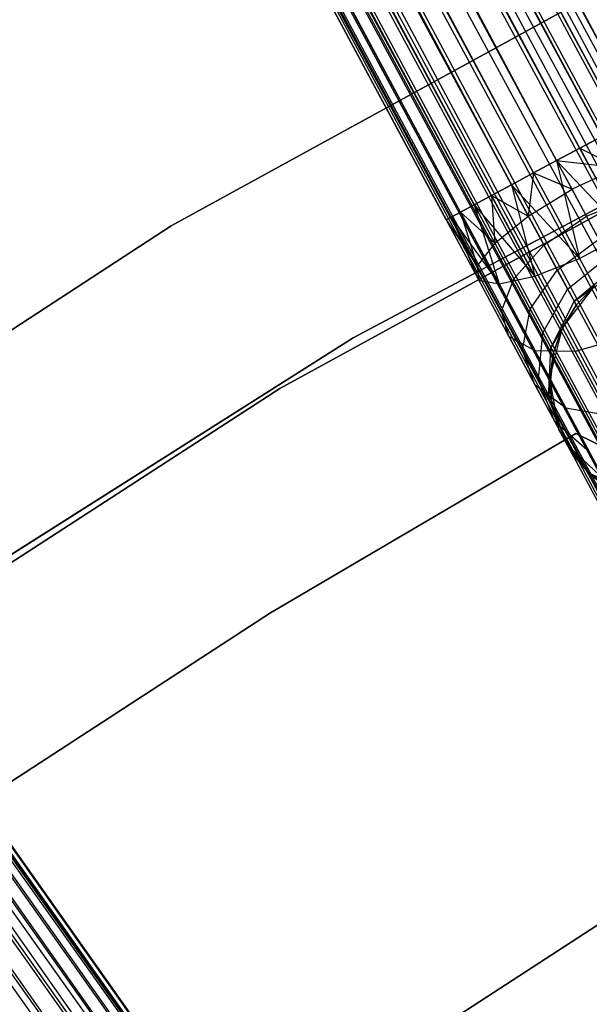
# Model space of a CAD drawing. Extents: x -189 to 189, y -189 to 189.
# Tile 258 of 591: x -33.8 to -29.28, y 48.3 to 56.12. Entities that reach past the tile are written whole.
import ezdxf

# ---------------------------------------------------------------- set-up
doc = ezdxf.new("R2010")
doc.units = 0
doc.header["$LTSCALE"] = 25.4
doc.layers.get('0').update_dxf_attribs({"linetype": 'CONTINUOUS'})

# ---------------------------------------------------------------- blocks, each defined once
blk = doc.blocks.new('CAMELEON-KENAI-C-12244_STL')
at = {"color": 0}
for p, q in [((-79.0514, 148.7732, -10.1691), (-19.8004, 38.4338, -10.1691)), ((-79.0514, 148.7732, -10.1691), (-19.8004, 38.4338, -10.1691)), ((-19.9373, 38.3603, -8.691), (-78.9431, 148.8314, -9)), ((-19.9373, 38.3603, -8.691), (-78.9431, 148.8314, -9)), ((-79.1883, 148.6997, -8.691), (-19.9373, 38.3603, -8.691)), ((-20.2719, 38.1806, -8.5219), (-79.1883, 148.6997, -8.691)), ((-20.2719, 38.1806, -8.5219), (-79.1883, 148.6997, -8.691)), ((-20.0968, 38.2747, -8.5864), (-79.1883, 148.6997, -8.691)), ((-20.0968, 38.2747, -8.5864), (-79.1883, 148.6997, -8.691)), ((-79.1883, 148.6997, -8.691), (-19.9373, 38.3603, -8.691)), ((-79.3478, 148.6141, -10.4135), (-20.0968, 38.2747, -10.4135)), ((-79.3478, 148.6141, -10.4135), (-20.0968, 38.2747, -10.4135)), ((-79.3478, 148.6141, -10.4135), (-19.9373, 38.3603, -10.309)), ((-79.3478, 148.6141, -10.4135), (-19.9373, 38.3603, -10.309)), ((-79.3478, 148.6141, -10.4135), (-19.8004, 38.4338, -10.1691)), ((-79.3478, 148.6141, -10.4135), (-19.8004, 38.4338, -10.1691)), ((-20.2719, 38.1806, -8.5219), (-79.5229, 148.52, -8.5219)), ((-20.2719, 38.1806, -8.5219), (-79.5229, 148.52, -8.5219)), ((-20.0968, 38.2747, -10.4135), (-79.7061, 148.4217, -10.5)), ((-20.4551, 38.0822, -8.5), (-79.7061, 148.4217, -8.5)), ((-20.4551, 38.0822, -8.5), (-79.7061, 148.4217, -8.5)), ((-20.2719, 38.1806, -10.4781), (-79.7061, 148.4217, -10.5)), ((-20.0968, 38.2747, -10.4135), (-79.7061, 148.4217, -10.5)), ((-20.2719, 38.1806, -10.4781), (-79.7061, 148.4217, -10.5)), ((-20.4551, 38.0822, -10.5), (-79.7061, 148.4217, -10.5)), ((-20.4551, 38.0822, -10.5), (-79.7061, 148.4217, -10.5)), ((-79.8893, 148.3233, -8.5219), (-20.6383, 37.9839, -8.5219)), ((-20.9729, 37.8042, -8.691), (-79.8893, 148.3233, -8.5219)), ((-20.9729, 37.8042, -8.691), (-79.8893, 148.3233, -8.5219)), ((-20.8134, 37.8898, -8.5864), (-79.8893, 148.3233, -8.5219)), ((-20.8134, 37.8898, -8.5864), (-79.8893, 148.3233, -8.5219)), ((-79.8893, 148.3233, -8.5219), (-20.6383, 37.9839, -8.5219)), ((-80.0645, 148.2292, -10.4135), (-20.9729, 37.8042, -10.309)), ((-80.0645, 148.2292, -10.4135), (-20.9729, 37.8042, -10.309)), ((-80.0645, 148.2292, -10.4135), (-20.8134, 37.8898, -10.4135)), ((-20.4551, 38.0822, -10.5), (-80.0645, 148.2292, -10.4135)), ((-20.4551, 38.0822, -10.5), (-80.0645, 148.2292, -10.4135)), ((-20.6383, 37.9839, -10.4781), (-80.0645, 148.2292, -10.4135)), ((-20.6383, 37.9839, -10.4781), (-80.0645, 148.2292, -10.4135)), ((-80.0645, 148.2292, -10.4135), (-20.8134, 37.8898, -10.4135)), ((-21.1098, 37.7307, -8.8309), (-80.224, 148.1436, -8.691)), ((-21.1098, 37.7307, -8.8309), (-80.224, 148.1436, -8.691)), ((-20.9729, 37.8042, -8.691), (-80.224, 148.1436, -8.691)), ((-20.9729, 37.8042, -8.691), (-80.224, 148.1436, -8.691)), ((-80.3608, 148.0701, -10.1691), (-21.1098, 37.7307, -10.1691)), ((-80.3608, 148.0701, -10.1691), (-21.1098, 37.7307, -10.1691)), ((-80.3608, 148.0701, -10.1691), (-20.9729, 37.8042, -10.309)), ((-80.3608, 148.0701, -10.1691), (-20.9729, 37.8042, -10.309)), ((-21.2181, 37.6725, -9), (-80.4691, 148.0119, -9)), ((-80.4691, 148.0119, -9), (-21.293, 37.6323, -9.191)), ((-21.2181, 37.6725, -9), (-80.4691, 148.0119, -9)), ((-21.1098, 37.7307, -8.8309), (-80.4691, 148.0119, -9)), ((-21.1098, 37.7307, -8.8309), (-80.4691, 148.0119, -9)), ((-80.4691, 148.0119, -9), (-21.293, 37.6323, -9.191)), ((-80.4691, 148.0119, -9), (-21.3313, 37.6117, -9.3955)), ((-80.4691, 148.0119, -9), (-21.3313, 37.6117, -9.3955)), ((-80.5823, 147.9512, -9.3955), (-21.3313, 37.6117, -9.3955)), ((-80.5823, 147.9512, -9.3955), (-21.3313, 37.6117, -9.6045)), ((-80.5823, 147.9512, -9.3955), (-21.3313, 37.6117, -9.3955)), ((-80.5823, 147.9512, -9.3955), (-21.3313, 37.6117, -9.6045)), ((-80.5823, 147.9512, -9.3955), (-21.293, 37.6323, -9.809)), ((-80.5823, 147.9512, -9.3955), (-21.293, 37.6323, -9.809)), ((-80.544, 147.9717, -9.809), (-21.293, 37.6323, -9.809)), ((-80.544, 147.9717, -9.809), (-21.293, 37.6323, -9.809)), ((-80.544, 147.9717, -9.809), (-21.2181, 37.6725, -10)), ((-80.544, 147.9717, -9.809), (-21.2181, 37.6725, -10)), ((-80.544, 147.9717, -9.809), (-21.1098, 37.7307, -10.1691)), ((-80.544, 147.9717, -9.809), (-21.1098, 37.7307, -10.1691)), ((-28.8838, 55.3493, -160.1691), (-75.3041, 142.0547, -160)), ((-28.8838, 55.3493, -160.1691), (-75.3041, 142.0547, -160)), ((-28.8838, 55.3493, -158.8309), (-75.2292, 142.0949, -159.191)), ((-28.8838, 55.3493, -158.8309), (-75.2292, 142.0949, -159.191)), ((-29.1802, 55.1901, -158.5865), (-75.4124, 141.9965, -158.8309)), ((-29.0207, 55.2758, -158.691), (-75.4124, 141.9965, -158.8309)), ((-29.1802, 55.1901, -158.5865), (-75.4124, 141.9965, -158.8309)), ((-29.0207, 55.2758, -158.691), (-75.4124, 141.9965, -158.8309)), ((-28.8838, 55.3493, -158.8309), (-75.4124, 141.9965, -158.8309)), ((-28.8838, 55.3493, -158.8309), (-75.4124, 141.9965, -158.8309)), ((-28.8838, 55.3493, -160.1691), (-75.5493, 141.923, -160.309)), ((-29.0207, 55.2758, -160.309), (-75.5493, 141.923, -160.309)), ((-28.8838, 55.3493, -160.1691), (-75.5493, 141.923, -160.309)), ((-29.0207, 55.2758, -160.309), (-75.5493, 141.923, -160.309)), ((-29.1802, 55.1901, -160.4135), (-75.5493, 141.923, -160.309)), ((-29.1802, 55.1901, -160.4135), (-75.5493, 141.923, -160.309)), ((-29.5385, 54.9977, -158.5), (-75.7088, 141.8374, -158.5865)), ((-29.3553, 55.096, -158.5219), (-75.7088, 141.8374, -158.5865)), ((-29.5385, 54.9977, -158.5), (-75.7088, 141.8374, -158.5865)), ((-29.3553, 55.096, -158.5219), (-75.7088, 141.8374, -158.5865)), ((-29.1802, 55.1901, -158.5865), (-75.7088, 141.8374, -158.5865)), ((-29.1802, 55.1901, -158.5865), (-75.7088, 141.8374, -158.5865)), ((-29.1802, 55.1901, -160.4135), (-75.8839, 141.7433, -160.4781)), ((-29.1802, 55.1901, -160.4135), (-75.8839, 141.7433, -160.4781)), ((-29.3553, 55.096, -160.4781), (-75.8839, 141.7433, -160.4781)), ((-29.3553, 55.096, -160.4781), (-75.8839, 141.7433, -160.4781)), ((-76.0671, 141.645, -158.5), (-29.5385, 54.9977, -158.5)), ((-29.5385, 54.9977, -160.5), (-76.0671, 141.645, -160.5)), ((-29.5385, 54.9977, -160.5), (-76.0671, 141.645, -160.5)), ((-29.8968, 54.8053, -158.5865), (-76.0671, 141.645, -158.5)), ((-29.8968, 54.8053, -158.5865), (-76.0671, 141.645, -158.5)), ((-29.7217, 54.8993, -158.5219), (-76.0671, 141.645, -158.5)), ((-29.7217, 54.8993, -158.5219), (-76.0671, 141.645, -158.5)), ((-76.0671, 141.645, -158.5), (-29.5385, 54.9977, -158.5)), ((-29.7217, 54.8993, -160.4781), (-76.2503, 141.5466, -160.4781)), ((-29.7217, 54.8993, -160.4781), (-76.2503, 141.5466, -160.4781)), ((-29.8968, 54.8053, -160.4135), (-76.2503, 141.5466, -160.4781)), ((-29.8968, 54.8053, -160.4135), (-76.2503, 141.5466, -160.4781)), ((-30.1932, 54.6461, -158.8309), (-76.4254, 141.4525, -158.5865)), ((-30.0563, 54.7196, -158.691), (-76.4254, 141.4525, -158.5865)), ((-30.1932, 54.6461, -158.8309), (-76.4254, 141.4525, -158.5865)), ((-30.0563, 54.7196, -158.691), (-76.4254, 141.4525, -158.5865)), ((-29.8968, 54.8053, -158.5865), (-76.4254, 141.4525, -158.5865)), ((-29.8968, 54.8053, -158.5865), (-76.4254, 141.4525, -158.5865)), ((-29.8968, 54.8053, -160.4135), (-76.585, 141.3669, -160.309)), ((-30.0563, 54.7196, -160.309), (-76.585, 141.3669, -160.309)), ((-29.8968, 54.8053, -160.4135), (-76.585, 141.3669, -160.309)), ((-30.0563, 54.7196, -160.309), (-76.585, 141.3669, -160.309)), ((-30.1932, 54.6461, -160.1691), (-76.585, 141.3669, -160.309)), ((-30.1932, 54.6461, -160.1691), (-76.585, 141.3669, -160.309)), ((-30.3764, 54.5477, -159.191), (-76.7218, 141.2934, -158.8309)), ((-30.3015, 54.588, -159), (-76.7218, 141.2934, -158.8309)), ((-30.3764, 54.5477, -159.191), (-76.7218, 141.2934, -158.8309)), ((-30.3015, 54.588, -159), (-76.7218, 141.2934, -158.8309)), ((-30.1932, 54.6461, -158.8309), (-76.7218, 141.2934, -158.8309)), ((-30.1932, 54.6461, -158.8309), (-76.7218, 141.2934, -158.8309)), ((-30.4147, 54.5272, -159.6045), (-76.905, 141.195, -159.191)), ((-30.4147, 54.5272, -159.6045), (-76.905, 141.195, -159.191)), ((-30.4147, 54.5272, -159.3955), (-76.905, 141.195, -159.191)), ((-30.4147, 54.5272, -159.3955), (-76.905, 141.195, -159.191)), ((-30.3764, 54.5477, -159.191), (-76.905, 141.195, -159.191)), ((-30.3764, 54.5477, -159.191), (-76.905, 141.195, -159.191)), ((-30.1932, 54.6461, -160.1691), (-76.8301, 141.2353, -160)), ((-30.3015, 54.588, -160), (-76.8301, 141.2353, -160)), ((-30.1932, 54.6461, -160.1691), (-76.8301, 141.2353, -160)), ((-30.3015, 54.588, -160), (-76.8301, 141.2353, -160)), ((-30.3764, 54.5477, -159.809), (-76.8301, 141.2353, -160)), ((-30.3764, 54.5477, -159.809), (-76.8301, 141.2353, -160)), ((-30.3764, 54.5477, -159.809), (-76.9433, 141.1745, -159.6045)), ((-30.3764, 54.5477, -159.809), (-76.9433, 141.1745, -159.6045)), ((-30.4147, 54.5272, -159.6045), (-76.9433, 141.1745, -159.6045)), ((-30.4147, 54.5272, -159.6045), (-76.9433, 141.1745, -159.6045)), ((-96.5657, 138.0493, -9.809), (-24.1688, 35.8526, -9.6045)), ((-96.5657, 138.0493, -9.809), (-24.1688, 35.8526, -9.3955)), ((-96.5657, 138.0493, -9.809), (-24.2043, 35.8275, -9.809)), ((-96.5657, 138.0493, -9.809), (-24.2043, 35.8275, -9.809)), ((-96.5657, 138.0493, -9.809), (-24.1688, 35.8526, -9.6045)), ((-96.5657, 138.0493, -9.809), (-24.1688, 35.8526, -9.3955)), ((-96.5302, 138.0744, -9.3955), (-24.1688, 35.8526, -9.3955)), ((-96.5302, 138.0744, -9.3955), (-24.1688, 35.8526, -9.3955)), ((-96.5302, 138.0744, -9.3955), (-24.2043, 35.8275, -9.191)), ((-96.5302, 138.0744, -9.3955), (-24.2043, 35.8275, -9.191)), ((-96.6351, 138.0002, -9), (-24.2043, 35.8275, -9.191)), ((-96.6351, 138.0002, -9), (-24.2043, 35.8275, -9.191)), ((-96.6351, 138.0002, -9), (-24.2737, 35.7783, -9)), ((-24.5008, 35.6176, -8.691), (-96.6351, 138.0002, -9)), ((-24.5008, 35.6176, -8.691), (-96.6351, 138.0002, -9)), ((-24.374, 35.7073, -8.8309), (-96.6351, 138.0002, -9)), ((-24.374, 35.7073, -8.8309), (-96.6351, 138.0002, -9)), ((-96.6351, 138.0002, -9), (-24.2737, 35.7783, -9)), ((-96.7354, 137.9292, -10.1691), (-24.374, 35.7073, -10.1691)), ((-96.7354, 137.9292, -10.1691), (-24.374, 35.7073, -10.1691)), ((-96.7354, 137.9292, -10.1691), (-24.2737, 35.7783, -10)), ((-96.7354, 137.9292, -10.1691), (-24.2737, 35.7783, -10)), ((-96.7354, 137.9292, -10.1691), (-24.2043, 35.8275, -9.809)), ((-96.7354, 137.9292, -10.1691), (-24.2043, 35.8275, -9.809)), ((-96.8622, 137.8394, -8.691), (-24.5008, 35.6176, -8.691)), ((-24.6486, 35.513, -8.5864), (-96.8622, 137.8394, -8.691)), ((-24.6486, 35.513, -8.5864), (-96.8622, 137.8394, -8.691)), ((-96.8622, 137.8394, -8.691), (-24.5008, 35.6176, -8.691)), ((-97.0099, 137.7348, -10.4135), (-24.6486, 35.513, -10.4135)), ((-97.0099, 137.7348, -10.4135), (-24.6486, 35.513, -10.4135)), ((-97.0099, 137.7348, -10.4135), (-24.5008, 35.6176, -10.309)), ((-97.0099, 137.7348, -10.4135), (-24.5008, 35.6176, -10.309)), ((-97.0099, 137.7348, -10.4135), (-24.374, 35.7073, -10.1691)), ((-97.0099, 137.7348, -10.4135), (-24.374, 35.7073, -10.1691)), ((-24.6486, 35.513, -10.4135), (-97.3419, 137.4998, -10.5)), ((-24.6486, 35.513, -10.4135), (-97.3419, 137.4998, -10.5)), ((-28.4359, 56.7633, -160.5), (-32.5988, 54.4784, -160.5)), ((-32.5988, 54.4784, -170), (-28.4359, 56.7633, -170)), ((-28.4359, 56.7633, -160.5), (-32.5988, 54.4784, -160.5)), ((-32.5988, 54.4784, -170), (-28.4359, 56.7633, -170)), ((-31.1547, 53.5889, -160.5), (-27.0121, 55.7928, -160.5)), ((-27.0121, 55.7928, -170), (-31.1547, 53.5889, -170)), ((-27.0121, 55.7928, -170), (-31.1547, 53.5889, -170)), ((-31.1547, 53.5889, -160.5), (-27.0121, 55.7928, -160.5)), ((-31.7361, 53.1882, -167), (-27.6721, 55.4123, -167)), ((-27.6721, 55.4123, -168), (-31.7361, 53.1882, -168)), ((-31.7361, 53.1882, -167), (-27.6721, 55.4123, -167)), ((-27.6721, 55.4123, -168), (-31.7361, 53.1882, -168)), ((-29.3553, 55.096, -158.5219), (-29.1802, 55.1901, -158.5865)), ((-29.1802, 55.1901, -160.4135), (-29.3553, 55.096, -160.4781)), ((-29.1802, 55.1901, -160.4135), (-29.3553, 55.096, -160.4781)), ((-29.3553, 55.096, -158.5219), (-29.1802, 55.1901, -158.5865)), ((-29.5385, 54.9977, -158.5), (-29.3553, 55.096, -158.5219)), ((-29.3553, 55.096, -160.4781), (-29.5385, 54.9977, -160.5)), ((-29.3553, 55.096, -160.4781), (-29.5385, 54.9977, -160.5)), ((-29.5385, 54.9977, -158.5), (-29.3553, 55.096, -158.5219)), ((-29.3553, 55.096, -160.4781), (-29.0471, 54.9424, -160.4506)), ((-29.3553, 55.096, -160.4781), (-29.0471, 54.9424, -160.4506)), ((-29.3553, 55.096, -158.5219), (-28.9907, 54.417, -158.6233)), ((-29.3553, 55.096, -158.5219), (-28.9907, 54.417, -158.6233)), ((-29.5385, 54.9977, -160.5), (-29.7217, 54.8993, -160.4781)), ((-29.7217, 54.8993, -158.5219), (-29.5385, 54.9977, -158.5)), ((-29.7217, 54.8993, -158.5219), (-29.5385, 54.9977, -158.5)), ((-29.5385, 54.9977, -160.5), (-29.7217, 54.8993, -160.4781)), ((-29.4161, 54.7697, -160.5341), (-29.5385, 54.9977, -160.5)), ((-29.5385, 54.9977, -160.5), (-29.0471, 54.9424, -160.4506)), ((-29.5385, 54.9977, -160.5), (-29.0471, 54.9424, -160.4506)), ((-29.5385, 54.9977, -158.5), (-28.9907, 54.417, -158.6233)), ((-29.5385, 54.9977, -158.5), (-28.9907, 54.417, -158.6233)), ((-29.5385, 54.9977, -158.5), (-29.357, 54.2202, -158.6233)), ((-29.5385, 54.9977, -158.5), (-29.357, 54.2202, -158.6233)), ((-29.4161, 54.7697, -160.5341), (-29.5385, 54.9977, -160.5)), ((-29.0471, 54.9424, -160.4506), (-29.4161, 54.7697, -160.5341)), ((-29.0471, 54.9424, -160.4506), (-29.4161, 54.7697, -160.5341)), ((-29.7217, 54.8993, -160.4781), (-29.8968, 54.8053, -160.4135)), ((-29.8968, 54.8053, -158.5865), (-29.7217, 54.8993, -158.5219)), ((-29.8968, 54.8053, -158.5865), (-29.7217, 54.8993, -158.5219)), ((-29.7217, 54.8993, -160.4781), (-29.8968, 54.8053, -160.4135)), ((-29.7217, 54.8993, -160.4781), (-29.7638, 54.5575, -160.4506)), ((-29.7217, 54.8993, -160.4781), (-29.7638, 54.5575, -160.4506)), ((-29.7217, 54.8993, -158.5219), (-29.357, 54.2202, -158.6233)), ((-29.7217, 54.8993, -158.5219), (-29.357, 54.2202, -158.6233)), ((-29.7217, 54.8993, -160.4781), (-29.4161, 54.7697, -160.5341)), ((-29.7217, 54.8993, -160.4781), (-29.4161, 54.7697, -160.5341)), ((-29.8968, 54.8053, -160.4135), (-30.0563, 54.7196, -160.309)), ((-30.0563, 54.7196, -158.691), (-29.8968, 54.8053, -158.5865)), ((-30.0563, 54.7196, -158.691), (-29.8968, 54.8053, -158.5865)), ((-29.8968, 54.8053, -160.4135), (-30.0563, 54.7196, -160.309)), ((-29.8968, 54.8053, -158.5865), (-29.357, 54.2202, -158.6233)), ((-29.8968, 54.8053, -158.5865), (-29.357, 54.2202, -158.6233)), ((-29.8968, 54.8053, -158.5865), (-29.7124, 54.0791, -158.7867)), ((-29.8968, 54.8053, -158.5865), (-29.7124, 54.0791, -158.7867)), ((-29.8968, 54.8053, -160.4135), (-29.7638, 54.5575, -160.4506)), ((-29.8968, 54.8053, -160.4135), (-29.7638, 54.5575, -160.4506)), ((-29.7638, 54.5575, -160.4506), (-29.4161, 54.7697, -160.5341)), ((-29.7638, 54.5575, -160.4506), (-29.4161, 54.7697, -160.5341)), ((-29.302, 54.5572, -160.634), (-29.4161, 54.7697, -160.5341)), ((-29.302, 54.5572, -160.634), (-29.4161, 54.7697, -160.5341)), ((-30.0563, 54.7196, -160.309), (-30.1932, 54.6461, -160.1691)), ((-30.1932, 54.6461, -158.8309), (-30.0563, 54.7196, -158.691)), ((-30.1932, 54.6461, -158.8309), (-30.0563, 54.7196, -158.691)), ((-30.0563, 54.7196, -160.309), (-30.1932, 54.6461, -160.1691)), ((-30.0563, 54.7196, -158.691), (-29.7124, 54.0791, -158.7867)), ((-30.0563, 54.7196, -158.691), (-29.7124, 54.0791, -158.7867)), ((-30.0563, 54.7196, -160.309), (-30.0303, 54.3426, -160.2145)), ((-30.0563, 54.7196, -160.309), (-30.0303, 54.3426, -160.2145)), ((-30.0563, 54.7196, -160.309), (-29.7638, 54.5575, -160.4506)), ((-30.0563, 54.7196, -160.309), (-29.7638, 54.5575, -160.4506)), ((-29.302, 54.5572, -160.634), (-28.9232, 54.7115, -160.5591)), ((-29.302, 54.5572, -160.634), (-28.9232, 54.7115, -160.5591)), ((-30.1932, 54.6461, -160.1691), (-30.3015, 54.588, -160)), ((-30.3015, 54.588, -159), (-30.1932, 54.6461, -158.8309)), ((-30.3015, 54.588, -159), (-30.1932, 54.6461, -158.8309)), ((-30.1932, 54.6461, -160.1691), (-30.3015, 54.588, -160)), ((-30.1932, 54.6461, -158.8309), (-29.7124, 54.0791, -158.7867)), ((-30.1932, 54.6461, -158.8309), (-29.7124, 54.0791, -158.7867)), ((-30.1932, 54.6461, -158.8309), (-29.9954, 54.0179, -159.0852)), ((-30.1932, 54.6461, -158.8309), (-29.9954, 54.0179, -159.0852)), ((-30.1932, 54.6461, -160.1691), (-30.0303, 54.3426, -160.2145)), ((-30.1932, 54.6461, -160.1691), (-30.0303, 54.3426, -160.2145)), ((-30.3764, 54.5477, -159.809), (-30.4147, 54.5272, -159.6045)), ((-30.4147, 54.5272, -159.3955), (-30.3764, 54.5477, -159.191)), ((-30.4147, 54.5272, -159.3955), (-30.3764, 54.5477, -159.191)), ((-30.3764, 54.5477, -159.809), (-30.4147, 54.5272, -159.6045)), ((-30.4147, 54.5272, -159.6045), (-30.157, 54.0473, -159.4672)), ((-30.4147, 54.5272, -159.3955), (-30.157, 54.0473, -159.4672)), ((-30.4147, 54.5272, -159.3955), (-30.157, 54.0473, -159.4672)), ((-30.4147, 54.5272, -159.6045), (-30.157, 54.0473, -159.4672)), ((-30.4147, 54.5272, -159.6045), (-30.1693, 54.1622, -159.8666)), ((-30.4147, 54.5272, -159.6045), (-30.1693, 54.1622, -159.8666)), ((-30.3015, 54.588, -160), (-30.3764, 54.5477, -159.809)), ((-30.3764, 54.5477, -159.191), (-30.3015, 54.588, -159)), ((-30.3764, 54.5477, -159.191), (-30.3015, 54.588, -159)), ((-30.3015, 54.588, -160), (-30.3764, 54.5477, -159.809)), ((-30.3764, 54.5477, -159.191), (-29.9954, 54.0179, -159.0852)), ((-30.3764, 54.5477, -159.191), (-29.9954, 54.0179, -159.0852)), ((-30.3764, 54.5477, -159.191), (-30.157, 54.0473, -159.4672)), ((-30.3764, 54.5477, -159.191), (-30.157, 54.0473, -159.4672)), ((-30.3764, 54.5477, -159.809), (-30.1693, 54.1622, -159.8666)), ((-30.3764, 54.5477, -159.809), (-30.1693, 54.1622, -159.8666)), ((-30.3015, 54.588, -159), (-29.9954, 54.0179, -159.0852)), ((-30.3015, 54.588, -159), (-29.9954, 54.0179, -159.0852)), ((-30.3015, 54.588, -160), (-30.1693, 54.1622, -159.8666)), ((-30.3015, 54.588, -160), (-30.1693, 54.1622, -159.8666)), ((-30.3015, 54.588, -160), (-30.0303, 54.3426, -160.2145)), ((-30.3015, 54.588, -160), (-30.0303, 54.3426, -160.2145)), ((-30.0303, 54.3426, -160.2145), (-29.7638, 54.5575, -160.4506)), ((-30.0303, 54.3426, -160.2145), (-29.7638, 54.5575, -160.4506)), ((-29.7638, 54.5575, -160.4506), (-29.6398, 54.3267, -160.5591)), ((-29.7638, 54.5575, -160.4506), (-29.6398, 54.3267, -160.5591)), ((-29.6398, 54.3267, -160.5591), (-29.302, 54.5572, -160.634)), ((-29.6398, 54.3267, -160.5591), (-29.302, 54.5572, -160.634)), ((-29.204, 54.3747, -160.7929), (-29.302, 54.5572, -160.634)), ((-29.204, 54.3747, -160.7929), (-29.302, 54.5572, -160.634)), ((-32.5988, 54.4784, -160.5), (-36.5792, 51.8888, -160.5)), ((-36.5792, 51.8888, -170), (-32.5988, 54.4784, -170)), ((-32.5988, 54.4784, -160.5), (-36.5792, 51.8888, -160.5)), ((-36.5792, 51.8888, -170), (-32.5988, 54.4784, -170)), ((-32.5988, 54.4784, -160.5), (-32.5988, 54.4784, -170)), ((-32.5988, 54.4784, -160.5), (-32.5988, 54.4784, -170)), ((-29.5334, 54.1284, -160.7318), (-29.204, 54.3747, -160.7929)), ((-29.5334, 54.1284, -160.7318), (-29.204, 54.3747, -160.7929)), ((-29.357, 54.2202, -158.6233), (-28.9907, 54.417, -158.6233)), ((-29.357, 54.2202, -158.6233), (-28.9907, 54.417, -158.6233)), ((-30.0303, 54.3426, -160.2145), (-30.1693, 54.1622, -159.8666)), ((-30.0303, 54.3426, -160.2145), (-30.1693, 54.1622, -159.8666)), ((-30.0303, 54.3426, -160.2145), (-29.8784, 54.0598, -160.3474)), ((-30.0303, 54.3426, -160.2145), (-29.8784, 54.0598, -160.3474)), ((-29.8784, 54.0598, -160.3474), (-29.6398, 54.3267, -160.5591)), ((-29.8784, 54.0598, -160.3474), (-29.6398, 54.3267, -160.5591)), ((-29.6398, 54.3267, -160.5591), (-29.5334, 54.1284, -160.7318)), ((-29.6398, 54.3267, -160.5591), (-29.5334, 54.1284, -160.7318)), ((-29.7124, 54.0791, -158.7867), (-29.357, 54.2202, -158.6233)), ((-29.7124, 54.0791, -158.7867), (-29.357, 54.2202, -158.6233)), ((-29.4517, 53.9763, -160.9568), (-29.1288, 54.2347, -161)), ((-29.4517, 53.9763, -160.9568), (-29.1288, 54.2347, -161)), ((-29.357, 54.2202, -158.6233), (-29.0172, 53.5874, -158.9209)), ((-29.357, 54.2202, -158.6233), (-29.0172, 53.5874, -158.9209)), ((-30.1693, 54.1622, -159.8666), (-30.157, 54.0473, -159.4672)), ((-30.1693, 54.1622, -159.8666), (-30.157, 54.0473, -159.4672)), ((-30.1693, 54.1622, -159.8666), (-29.9764, 53.8029, -160.0356)), ((-30.1693, 54.1622, -159.8666), (-29.9764, 53.8029, -160.0356)), ((-29.748, 53.817, -160.5589), (-29.5334, 54.1284, -160.7318)), ((-29.748, 53.817, -160.5589), (-29.5334, 54.1284, -160.7318)), ((-29.5334, 54.1284, -160.7318), (-29.4517, 53.9763, -160.9568)), ((-29.5334, 54.1284, -160.7318), (-29.4517, 53.9763, -160.9568)), ((-29.4004, 53.8807, -161.2188), (-29.0815, 54.1467, -161.2412)), ((-29.4004, 53.8807, -161.2188), (-29.0815, 54.1467, -161.2412)), ((-30.157, 54.0473, -159.4672), (-29.9954, 54.0179, -159.0852)), ((-30.157, 54.0473, -159.4672), (-29.9954, 54.0179, -159.0852)), ((-30.157, 54.0473, -159.4672), (-29.9169, 53.6001, -159.6774)), ((-30.157, 54.0473, -159.4672), (-29.9169, 53.6001, -159.6774)), ((-29.9954, 54.0179, -159.0852), (-29.7124, 54.0791, -158.7867)), ((-29.9954, 54.0179, -159.0852), (-29.7124, 54.0791, -158.7867)), ((-29.9764, 53.8029, -160.0356), (-29.8784, 54.0598, -160.3474)), ((-29.9764, 53.8029, -160.0356), (-29.8784, 54.0598, -160.3474)), ((-29.8784, 54.0598, -160.3474), (-29.748, 53.817, -160.5589)), ((-29.8784, 54.0598, -160.3474), (-29.748, 53.817, -160.5589)), ((-29.7124, 54.0791, -158.7867), (-29.3919, 53.4822, -159.0673)), ((-29.7124, 54.0791, -158.7867), (-29.3919, 53.4822, -159.0673)), ((-29.4004, 53.8807, -161.2188), (-29.0654, 54.1167, -161.5)), ((-29.4004, 53.8807, -161.2188), (-29.0654, 54.1167, -161.5)), ((-29.9954, 54.0179, -159.0852), (-29.7101, 53.4867, -159.3349)), ((-29.9954, 54.0179, -159.0852), (-29.7101, 53.4867, -159.3349)), ((-29.6479, 53.6307, -160.8346), (-29.4517, 53.9763, -160.9568)), ((-29.6479, 53.6307, -160.8346), (-29.4517, 53.9763, -160.9568)), ((-29.4929, 53.6703, -167), (-29.2382, 53.9991, -167)), ((-29.4929, 53.6703, -167), (-29.2382, 53.9991, -167)), ((-29.4517, 53.9763, -160.9568), (-29.4004, 53.8807, -161.2188)), ((-29.4517, 53.9763, -160.9568), (-29.4004, 53.8807, -161.2188)), ((-29.2382, 53.9991, -161.5), (-29.4004, 53.8807, -161.2188)), ((-29.2382, 53.9991, -161.5), (-29.4004, 53.8807, -161.2188)), ((-29.2382, 53.9991, -161.5), (-29.3828, 53.8481, -161.5)), ((-29.3828, 53.8481, -161.5), (-29.2382, 53.9991, -167)), ((-29.3828, 53.8481, -161.5), (-29.2382, 53.9991, -167)), ((-29.2382, 53.9991, -161.5), (-29.3828, 53.8481, -161.5)), ((-29.8107, 53.4943, -160.3043), (-29.748, 53.817, -160.5589)), ((-29.8107, 53.4943, -160.3043), (-29.748, 53.817, -160.5589)), ((-29.748, 53.817, -160.5589), (-29.6479, 53.6307, -160.8346)), ((-29.748, 53.817, -160.5589), (-29.6479, 53.6307, -160.8346)), ((-29.4004, 53.8807, -161.2188), (-29.585, 53.5135, -161.1555)), ((-29.4004, 53.8807, -161.2188), (-29.585, 53.5135, -161.1555)), ((-29.3828, 53.8481, -161.5), (-29.585, 53.5135, -161.1555)), ((-29.3828, 53.8481, -161.5), (-29.585, 53.5135, -161.1555)), ((-29.3828, 53.8481, -161.5), (-29.4929, 53.6703, -161.5)), ((-29.4929, 53.6703, -167), (-29.3828, 53.8481, -161.5)), ((-29.3828, 53.8481, -161.5), (-29.4929, 53.6703, -161.5)), ((-29.4929, 53.6703, -167), (-29.3828, 53.8481, -161.5)), ((-29.3828, 53.8481, -161.5), (-29.4004, 53.8807, -161.2188)), ((-29.3828, 53.8481, -161.5), (-29.4004, 53.8807, -161.2188)), ((-29.9169, 53.6001, -159.6774), (-29.9764, 53.8029, -160.0356)), ((-29.9764, 53.8029, -160.0356), (-29.8107, 53.4943, -160.3043)), ((-29.9764, 53.8029, -160.0356), (-29.8107, 53.4943, -160.3043)), ((-29.9169, 53.6001, -159.6774), (-29.9764, 53.8029, -160.0356)), ((-29.5918, 53.2664, -167), (-29.4929, 53.6703, -167)), ((-29.5918, 53.2664, -167), (-29.4929, 53.6703, -167)), ((-29.4929, 53.6703, -161.5), (-29.585, 53.5135, -161.1555)), ((-29.4929, 53.6703, -161.5), (-29.585, 53.5135, -161.1555)), ((-29.4929, 53.6703, -161.5), (-29.5636, 53.4736, -161.5)), ((-29.5636, 53.4736, -161.5), (-29.4929, 53.6703, -167)), ((-29.5636, 53.4736, -161.5), (-29.4929, 53.6703, -167)), ((-29.4929, 53.6703, -161.5), (-29.5636, 53.4736, -161.5)), ((-29.4929, 53.6703, -161.5), (-29.4929, 53.6703, -167)), ((-29.4929, 53.6703, -161.5), (-29.4929, 53.6703, -167)), ((-35.1187, 51.078, -160.5), (-31.1547, 53.5889, -160.5)), ((-31.1547, 53.5889, -170), (-35.1187, 51.078, -170)), ((-31.1547, 53.5889, -170), (-35.1187, 51.078, -170)), ((-35.1187, 51.078, -160.5), (-31.1547, 53.5889, -160.5)), ((-31.1547, 53.5889, -170), (-31.1547, 53.5889, -160.5)), ((-31.1547, 53.5889, -170), (-31.1547, 53.5889, -160.5)), ((-29.7101, 53.4867, -159.3349), (-29.9169, 53.6001, -159.6774)), ((-29.9169, 53.6001, -159.6774), (-29.7107, 53.2161, -160.0119)), ((-29.9169, 53.6001, -159.6774), (-29.7107, 53.2161, -160.0119)), ((-29.7101, 53.4867, -159.3349), (-29.9169, 53.6001, -159.6774)), ((-29.6836, 53.2576, -160.6545), (-29.6479, 53.6307, -160.8346)), ((-29.6836, 53.2576, -160.6545), (-29.6479, 53.6307, -160.8346)), ((-29.6479, 53.6307, -160.8346), (-29.585, 53.5135, -161.1555)), ((-29.6479, 53.6307, -160.8346), (-29.585, 53.5135, -161.1555)), ((-29.0172, 53.5874, -158.9209), (-29.3919, 53.4822, -159.0673)), ((-29.0172, 53.5874, -158.9209), (-29.3919, 53.4822, -159.0673)), ((-29.6037, 53.1087, -161.0623), (-29.585, 53.5135, -161.1555)), ((-29.6037, 53.1087, -161.0623), (-29.585, 53.5135, -161.1555)), ((-29.585, 53.5135, -161.1555), (-29.5636, 53.4736, -161.5)), ((-29.585, 53.5135, -161.1555), (-29.5636, 53.4736, -161.5)), ((-29.7107, 53.2161, -160.0119), (-29.8107, 53.4943, -160.3043)), ((-29.8107, 53.4943, -160.3043), (-29.6836, 53.2576, -160.6545)), ((-29.8107, 53.4943, -160.3043), (-29.6836, 53.2576, -160.6545)), ((-29.7107, 53.2161, -160.0119), (-29.8107, 53.4943, -160.3043)), ((-29.3919, 53.4822, -159.0673), (-29.7101, 53.4867, -159.3349)), ((-29.7101, 53.4867, -159.3349), (-29.4652, 53.0305, -159.7322)), ((-29.7101, 53.4867, -159.3349), (-29.4652, 53.0305, -159.7322)), ((-29.3919, 53.4822, -159.0673), (-29.7101, 53.4867, -159.3349)), ((-29.5636, 53.4736, -161.5), (-29.6037, 53.1087, -161.0623)), ((-29.5636, 53.4736, -161.5), (-29.6037, 53.1087, -161.0623)), ((-29.5636, 53.4736, -161.5), (-29.5918, 53.2664, -161.5)), ((-29.5918, 53.2664, -167), (-29.5636, 53.4736, -161.5)), ((-29.5636, 53.4736, -161.5), (-29.5918, 53.2664, -161.5)), ((-29.5918, 53.2664, -167), (-29.5636, 53.4736, -161.5)), ((-29.3919, 53.4822, -159.0673), (-29.1166, 52.9697, -159.5137)), ((-29.3919, 53.4822, -159.0673), (-29.1166, 52.9697, -159.5137)), ((-29.5918, 53.2664, -161.5), (-29.6037, 53.1087, -161.0623)), ((-29.5918, 53.2664, -161.5), (-29.6037, 53.1087, -161.0623)), ((-29.5179, 52.8572, -167), (-29.5918, 53.2664, -167)), ((-29.5918, 53.2664, -161.5), (-29.5764, 53.058, -161.5)), ((-29.5764, 53.058, -161.5), (-29.5918, 53.2664, -167)), ((-29.5179, 52.8572, -167), (-29.5918, 53.2664, -167)), ((-29.5764, 53.058, -161.5), (-29.5918, 53.2664, -167)), ((-29.5918, 53.2664, -161.5), (-29.5764, 53.058, -161.5)), ((-29.5918, 53.2664, -161.5), (-29.5918, 53.2664, -167)), ((-29.5918, 53.2664, -161.5), (-29.5918, 53.2664, -167)), ((-35.6226, 50.6667, -167), (-31.7361, 53.1882, -167)), ((-31.7361, 53.1882, -168), (-35.6226, 50.6667, -168)), ((-35.6226, 50.6667, -167), (-31.7361, 53.1882, -167)), ((-31.7361, 53.1882, -168), (-35.6226, 50.6667, -168)), ((-31.7361, 53.1882, -167), (-31.7361, 53.1882, -168)), ((-31.7361, 53.1882, -167), (-31.7361, 53.1882, -168)), ((-29.4652, 53.0305, -159.7322), (-29.7107, 53.2161, -160.0119)), ((-29.7107, 53.2161, -160.0119), (-29.5524, 52.9215, -160.4477)), ((-29.7107, 53.2161, -160.0119), (-29.5524, 52.9215, -160.4477)), ((-29.4652, 53.0305, -159.7322), (-29.7107, 53.2161, -160.0119)), ((-29.5524, 52.9215, -160.4477), (-29.6836, 53.2576, -160.6545)), ((-29.6836, 53.2576, -160.6545), (-29.6037, 53.1087, -161.0623)), ((-29.6836, 53.2576, -160.6545), (-29.6037, 53.1087, -161.0623)), ((-29.5524, 52.9215, -160.4477), (-29.6836, 53.2576, -160.6545)), ((-29.5764, 53.058, -161.5), (-29.6037, 53.1087, -161.0623)), ((-29.5764, 53.058, -161.5), (-29.6037, 53.1087, -161.0623)), ((-29.453, 52.7362, -160.9553), (-29.6037, 53.1087, -161.0623)), ((-29.453, 52.7362, -160.9553), (-29.6037, 53.1087, -161.0623)), ((-29.5764, 53.058, -161.5), (-29.453, 52.7362, -160.9553)), ((-29.5764, 53.058, -161.5), (-29.453, 52.7362, -160.9553)), ((-29.5764, 53.058, -161.5), (-29.5179, 52.8572, -161.5)), ((-29.5179, 52.8572, -167), (-29.5764, 53.058, -161.5)), ((-29.5764, 53.058, -161.5), (-29.5179, 52.8572, -161.5)), ((-29.5179, 52.8572, -167), (-29.5764, 53.058, -161.5)), ((-29.1166, 52.9697, -159.5137), (-29.4652, 53.0305, -159.7322)), ((-29.4652, 53.0305, -159.7322), (-29.2772, 52.6805, -160.25)), ((-29.4652, 53.0305, -159.7322), (-29.2772, 52.6805, -160.25)), ((-29.1166, 52.9697, -159.5137), (-29.4652, 53.0305, -159.7322)), ((-29.2772, 52.6805, -160.25), (-29.5524, 52.9215, -160.4477)), ((-29.5524, 52.9215, -160.4477), (-29.453, 52.7362, -160.9553)), ((-29.5524, 52.9215, -160.4477), (-29.453, 52.7362, -160.9553)), ((-29.2772, 52.6805, -160.25), (-29.5524, 52.9215, -160.4477)), ((-31.8115, 51.4061, -165), (-29.3856, 52.8309, -165)), ((-29.3856, 52.8309, -167), (-31.8115, 51.4061, -167)), ((-29.3856, 52.8309, -167), (-31.8115, 51.4061, -167)), ((-31.8115, 51.4061, -165), (-29.3856, 52.8309, -165)), ((-29.284, 52.5135, -167), (-29.5179, 52.8572, -167)), ((-29.5179, 52.8572, -161.5), (-29.453, 52.7362, -160.9553)), ((-29.5179, 52.8572, -161.5), (-29.453, 52.7362, -160.9553)), ((-29.5179, 52.8572, -161.5), (-29.5179, 52.8572, -167)), ((-29.419, 52.6731, -161.5), (-29.5179, 52.8572, -167)), ((-29.419, 52.6731, -161.5), (-29.5179, 52.8572, -167)), ((-29.284, 52.5135, -167), (-29.5179, 52.8572, -167)), ((-29.5179, 52.8572, -161.5), (-29.5179, 52.8572, -167)), ((-29.3856, 52.8309, -165), (-29.3856, 52.8309, -167)), ((-29.3856, 52.8309, -165), (-29.3856, 52.8309, -167)), ((-29.3856, 52.8309, -165), (-29.046, 52.6622, -165)), ((-29.046, 52.6622, -167), (-29.3856, 52.8309, -167)), ((-29.046, 52.6622, -167), (-29.3856, 52.8309, -167)), ((-29.3856, 52.8309, -165), (-29.046, 52.6622, -165)), ((-29.159, 52.4605, -160.853), (-29.453, 52.7362, -160.9553)), ((-29.453, 52.7362, -160.9553), (-29.284, 52.5135, -161.5)), ((-29.453, 52.7362, -160.9553), (-29.284, 52.5135, -161.5)), ((-29.453, 52.7362, -160.9553), (-29.419, 52.6731, -161.5)), ((-29.453, 52.7362, -160.9553), (-29.419, 52.6731, -161.5)), ((-29.159, 52.4605, -160.853), (-29.453, 52.7362, -160.9553)), ((-29.419, 52.6731, -161.5), (-29.284, 52.5135, -161.5)), ((-29.284, 52.5135, -167), (-29.419, 52.6731, -161.5)), ((-29.419, 52.6731, -161.5), (-29.284, 52.5135, -161.5)), ((-29.284, 52.5135, -167), (-29.419, 52.6731, -161.5)), ((-28.9305, 52.2946, -167), (-29.284, 52.5135, -167)), ((-29.159, 52.4605, -160.853), (-29.284, 52.5135, -161.5)), ((-29.284, 52.5135, -161.5), (-29.1187, 52.3854, -161.5)), ((-29.159, 52.4605, -160.853), (-29.284, 52.5135, -161.5)), ((-29.1187, 52.3854, -161.5), (-29.284, 52.5135, -167)), ((-28.9305, 52.2946, -167), (-29.284, 52.5135, -167)), ((-29.1187, 52.3854, -161.5), (-29.284, 52.5135, -167)), ((-29.284, 52.5135, -161.5), (-29.1187, 52.3854, -161.5)), ((-29.284, 52.5135, -161.5), (-29.284, 52.5135, -167)), ((-29.284, 52.5135, -161.5), (-29.284, 52.5135, -167)), ((-34.1685, 49.87, -165), (-31.8115, 51.4061, -165)), ((-31.8115, 51.4061, -167), (-34.1685, 49.87, -167)), ((-31.8115, 51.4061, -167), (-34.1685, 49.87, -167)), ((-34.1685, 49.87, -165), (-31.8115, 51.4061, -165)), ((-31.8115, 51.4061, -165), (-31.8115, 51.4061, -167)), ((-31.8115, 51.4061, -165), (-31.8115, 51.4061, -167)), ((-29.1126, 48.9894, -167), (-32.7777, 46.6159, -167)), ((-32.7777, 46.6159, -165), (-29.1126, 48.9894, -165)), ((-32.7777, 46.6159, -165), (-29.1126, 48.9894, -165)), ((-29.1126, 48.9894, -167), (-32.7777, 46.6159, -167))]:
    blk.add_line(p, q, dxfattribs=at)

msp = doc.modelspace()

# ---------------------------------------------------------------- block references
at = {"color": 0}
msp.add_blockref('CAMELEON-KENAI-C-12244_STL', (0, 0), dxfattribs=at)

doc.saveas('drawing.dxf')
